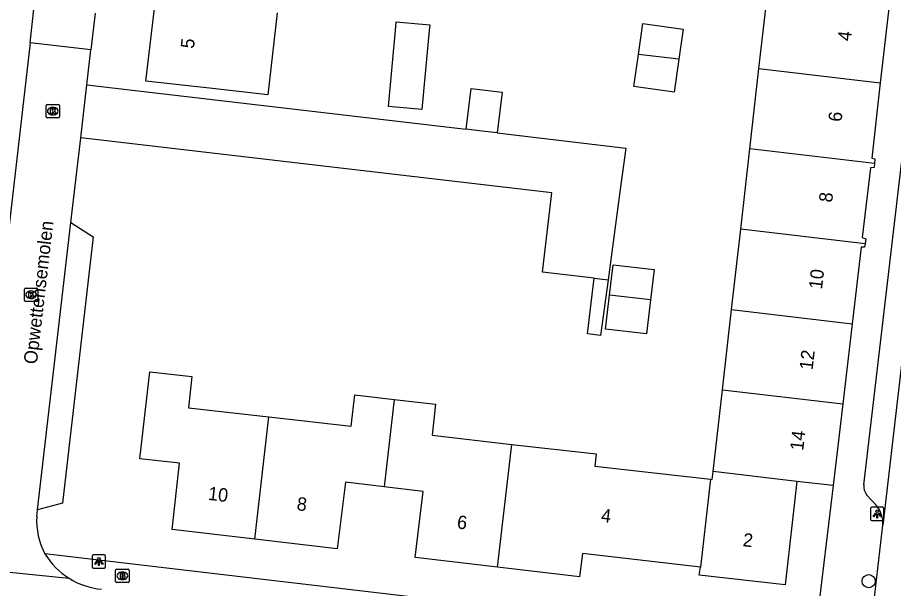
# Model space of a CAD drawing. Extents: x 161243 to 161752, y 384138 to 384885.
# Drawn here: x 161391.5 to 161457, y 384579.4 to 384622.1 of the extents above; entities that cross this region are included whole.
import ezdxf

# ---------------------------------------------------------------- set-up
doc = ezdxf.new("R2010")
doc.units = 0
for name, color, linetype in [('IMGEO_Boom', 7, 'Continuous'), ('IMGEO_Brandkraan', 7, 'Continuous'), ('IMGEO_Kolk', 7, 'Continuous'), ('IMGEO_Lichtpunt', 7, 'Continuous'), ('IMGEO_Openbare_ruimte_label', 7, 'Continuous'), ('IMGEO_Pand', 7, 'Continuous'), ('IMGEO_Pand_nummerreeks', 7, 'Continuous'), ('IMGEO_Parkeervlak_open', 7, 'Continuous'), ('IMGEO_Rijbaan_lokaal_open', 7, 'Continuous'), ('IMGEO_Voetpad_open', 7, 'Continuous')]:
    doc.layers.add(name, color=color, linetype=linetype)

msp = doc.modelspace()

# ---------------------------------------------------------------- linework, layer by layer
at = {"layer": 'IMGEO_Boom'}
msp.add_circle((161455.104, 384579.929), 0.489, dxfattribs=at)
at = {"layer": 'IMGEO_Brandkraan'}
for p, q in [((161398.807, 384579.905), (161398.807, 384580.757)), ((161398.882, 384580.831), (161399.734, 384580.831)), ((161399.295, 384580.611), (161399.32, 384580.611)), ((161399.808, 384580.757), (161399.808, 384579.905)), ((161399.318, 384580.051), (161399.293, 384580.051)), ((161399.734, 384579.831), (161398.882, 384579.831))]:
    msp.add_line(p, q, dxfattribs=at)
for points in [[(161398.807, 384579.905), (161398.807, 384580.757)], [(161398.882, 384580.831), (161399.734, 384580.831)], [(161399.155, 384580.531), (161399.155, 384580.131), (161399.368, 384580.131)], [(161399.386, 384580.531), (161399.155, 384580.531)], [(161399.808, 384580.757), (161399.808, 384579.905)], [(161399.334, 384580.45), (161399.28, 384580.45), (161399.28, 384580.374)], [(161399.28, 384580.374), (161399.333, 384580.374)], [(161399.342, 384580.298), (161399.28, 384580.298), (161399.28, 384580.217)], [(161399.28, 384580.217), (161399.342, 384580.217)], [(161399.734, 384579.831), (161398.882, 384579.831)]]:
    msp.add_lwpolyline(points, dxfattribs=at)
for centre, radius, start, end in [((161398.884, 384580.755), 0.0765, 91.55205, 178.44795), ((161398.884, 384580.755), 0.0765, 91.55205, 178.44795), ((161399.39, 384580.386), 0.145, 59.4692, 91.53667), ((161399.415, 384580.433), 0.0922, 285.51372, 58.15012), ((161399.732, 384580.755), 0.0765, 1.55205, 88.44795), ((161399.732, 384580.755), 0.0765, 1.55205, 88.44795), ((161398.884, 384579.907), 0.0765, 181.55205, 268.44795), ((161398.884, 384579.907), 0.0765, 181.55205, 268.44795), ((161399.335, 384580.412), 0.0379, 267.82845, 90.93552), ((161399.343, 384580.257), 0.0404, 269.87594, 90.50774), ((161399.374, 384580.382), 0.251, 268.66757, 293.53466), ((161399.42, 384580.241), 0.105, 301.31148, 78.98903), ((161399.732, 384579.907), 0.0765, 271.55205, 358.44795), ((161399.732, 384579.907), 0.0765, 271.55205, 358.44795)]:
    msp.add_arc(centre, radius, start, end, dxfattribs=at)
for centre, major_axis, ratio, start_param, end_param in [((161399.294, 384580.331), (-0.387, 0.002), 0.722429, 4.712389, 7.853982), ((161399.319, 384580.331), (-0.39, 0.002), 0.717154, 1.570796, 4.712389)]:
    msp.add_ellipse(centre, major_axis=major_axis, ratio=ratio, start_param=start_param, end_param=end_param, dxfattribs=at)
at = {"layer": 'IMGEO_Kolk'}
for p, q in [((161393.609, 384614.658), (161393.609, 384615.51)), ((161393.684, 384615.584), (161394.536, 384615.584)), ((161394.097, 384615.364), (161394.122, 384615.364)), ((161394.61, 384615.51), (161394.61, 384614.658)), ((161394.536, 384614.584), (161393.684, 384614.584)), ((161394.12, 384614.804), (161394.095, 384614.804)), ((161391.987, 384600.926), (161391.987, 384601.778)), ((161392.062, 384601.852), (161392.914, 384601.852)), ((161392.475, 384601.632), (161392.5, 384601.632)), ((161392.988, 384601.778), (161392.988, 384600.926)), ((161392.914, 384600.852), (161392.062, 384600.852)), ((161392.498, 384601.072), (161392.473, 384601.072))]:
    msp.add_line(p, q, dxfattribs=at)
for points in [[(161393.609, 384614.658), (161393.609, 384615.51)], [(161393.684, 384615.584), (161394.536, 384615.584)], [(161393.93, 384615.284), (161394.053, 384615.284), (161394.053, 384615.133), (161394.183, 384615.284), (161394.347, 384615.284), (161394.201, 384615.133), (161394.354, 384614.884), (161394.202, 384614.884), (161394.117, 384615.048), (161394.053, 384614.981), (161394.053, 384614.884), (161393.93, 384614.884), (161393.93, 384615.284)], [(161394.61, 384615.51), (161394.61, 384614.658)], [(161394.536, 384614.584), (161393.684, 384614.584)], [(161391.987, 384600.926), (161391.987, 384601.778)], [(161392.062, 384601.852), (161392.914, 384601.852)], [(161392.308, 384601.552), (161392.431, 384601.552), (161392.431, 384601.401), (161392.561, 384601.552), (161392.725, 384601.552), (161392.579, 384601.401), (161392.732, 384601.152), (161392.58, 384601.152), (161392.495, 384601.316), (161392.431, 384601.249), (161392.431, 384601.152), (161392.308, 384601.152), (161392.308, 384601.552)], [(161392.988, 384601.778), (161392.988, 384600.926)], [(161392.914, 384600.852), (161392.062, 384600.852)]]:
    msp.add_lwpolyline(points, dxfattribs=at)
for centre, start, end in [((161393.686, 384615.508), 91.55205, 178.44795), ((161393.686, 384615.508), 91.55205, 178.44795), ((161394.534, 384615.508), 1.55205, 88.44795), ((161394.534, 384615.508), 1.55205, 88.44795), ((161393.686, 384614.66), 181.55205, 268.44795), ((161393.686, 384614.66), 181.55205, 268.44795), ((161394.534, 384614.66), 271.55205, 358.44795), ((161394.534, 384614.66), 271.55205, 358.44795), ((161392.064, 384601.776), 91.55205, 178.44795), ((161392.064, 384601.776), 91.55205, 178.44795), ((161392.912, 384601.776), 1.55205, 88.44795), ((161392.912, 384601.776), 1.55205, 88.44795), ((161392.064, 384600.928), 181.55205, 268.44795), ((161392.064, 384600.928), 181.55205, 268.44795), ((161392.912, 384600.928), 271.55205, 358.44795), ((161392.912, 384600.928), 271.55205, 358.44795)]:
    msp.add_arc(centre, 0.0765, start, end, dxfattribs=at)
for centre, major_axis, ratio, start_param, end_param in [((161394.096, 384615.084), (-0.387, 0.002), 0.722429, 4.712389, 7.853982), ((161394.121, 384615.084), (-0.39, 0.002), 0.717154, 1.570796, 4.712389), ((161392.474, 384601.352), (-0.387, 0.002), 0.722429, 4.712389, 7.853982), ((161392.499, 384601.352), (-0.39, 0.002), 0.717154, 1.570796, 4.712389)]:
    msp.add_ellipse(centre, major_axis=major_axis, ratio=ratio, start_param=start_param, end_param=end_param, dxfattribs=at)
at = {"layer": 'IMGEO_Lichtpunt'}
for p, q in [((161455.24, 384585.357), (161455.24, 384584.55)), ((161455.24, 384585.357), (161455.24, 384584.55)), ((161456.142, 384585.452), (161455.334, 384585.452)), ((161456.142, 384585.452), (161455.334, 384585.452)), ((161456.236, 384584.55), (161456.236, 384585.357)), ((161456.236, 384584.55), (161456.236, 384585.357)), ((161455.334, 384584.456), (161456.142, 384584.456)), ((161455.334, 384584.456), (161456.142, 384584.456)), ((161397.963, 384581.901), (161397.155, 384581.901)), ((161397.963, 384581.901), (161397.155, 384581.901)), ((161397.061, 384581.806), (161397.061, 384580.999)), ((161397.061, 384581.806), (161397.061, 384580.999)), ((161398.057, 384580.999), (161398.057, 384581.806)), ((161398.057, 384580.999), (161398.057, 384581.806)), ((161397.155, 384580.905), (161397.963, 384580.905)), ((161397.155, 384580.905), (161397.963, 384580.905))]:
    msp.add_line(p, q, dxfattribs=at)
for points in [[(161455.614, 384585.021), (161455.653, 384584.993), (161455.465, 384584.731), (161455.427, 384584.758), (161455.614, 384585.021)], [(161455.716, 384584.973), (161455.763, 384584.973), (161455.763, 384584.651), (161455.716, 384584.651), (161455.716, 384584.973)], [(161455.826, 384584.993), (161455.864, 384585.02), (161456.051, 384584.758), (161456.012, 384584.73), (161455.826, 384584.993)], [(161397.435, 384581.47), (161397.474, 384581.442), (161397.286, 384581.18), (161397.248, 384581.207), (161397.435, 384581.47)], [(161397.537, 384581.422), (161397.584, 384581.422), (161397.584, 384581.1), (161397.537, 384581.1), (161397.537, 384581.422)], [(161397.647, 384581.442), (161397.685, 384581.469), (161397.872, 384581.207), (161397.833, 384581.179), (161397.647, 384581.442)]]:
    msp.add_lwpolyline(points, dxfattribs=at)
for centre in [(161455.739, 384585.155), (161397.56, 384581.604)]:
    msp.add_circle(centre, 0.0994, dxfattribs=at)
for centre, start, end in [((161455.334, 384585.357), 90, 180), ((161455.334, 384585.357), 90, 180), ((161456.142, 384585.357), 0, 90), ((161456.142, 384585.357), 0, 90), ((161455.334, 384584.55), 180, 270), ((161455.334, 384584.55), 180, 270), ((161456.142, 384584.55), 270, 0), ((161456.142, 384584.55), 270, 360), ((161397.155, 384581.806), 90, 180), ((161397.155, 384581.806), 90, 180), ((161397.963, 384581.806), 0, 90), ((161397.963, 384581.806), 0, 90), ((161397.155, 384580.999), 180, 270), ((161397.155, 384580.999), 180, 270), ((161397.963, 384580.999), 270, 0), ((161397.963, 384580.999), 270, 360)]:
    msp.add_arc(centre, 0.0946, start, end, dxfattribs=at)
at = {"layer": 'IMGEO_Pand'}
for points in [[(161446.897, 384618.268), (161447.578, 384624.274)], [(161410.875, 384622.429), (161410.179, 384616.297), (161406.04, 384616.766), (161401.071, 384617.33), (161401.757, 384623.196), (161401.735, 384623.479)], [(161456.659, 384623.201), (161455.974, 384617.196)], [(161419.21, 384615.429), (161419.753, 384621.409), (161419.786, 384621.771), (161422.285, 384621.544), (161422.247, 384621.123), (161421.709, 384615.202), (161419.21, 384615.429)], [(161437.896, 384619.331), (161438.221, 384621.627), (161441.223, 384621.202), (161440.909, 384618.975)], [(161440.909, 384618.975), (161440.558, 384616.494), (161437.555, 384616.92), (161437.896, 384619.331)], [(161440.909, 384618.975), (161437.896, 384619.331)], [(161446.216, 384612.263), (161446.897, 384618.268)], [(161446.897, 384618.268), (161455.974, 384617.196)], [(161455.974, 384617.196), (161455.331, 384611.563), (161455.572, 384611.504), (161455.534, 384611.162)], [(161425.024, 384613.724), (161425.387, 384616.773), (161427.698, 384616.498), (161427.335, 384613.449)], [(161427.335, 384613.449), (161426.205, 384613.584), (161425.024, 384613.724)], [(161445.535, 384606.257), (161446.216, 384612.263)], [(161455.534, 384611.162), (161446.216, 384612.263)], [(161455.534, 384611.162), (161455.503, 384610.877), (161455.243, 384610.845), (161454.623, 384605.64), (161454.886, 384605.544), (161454.831, 384605.159)], [(161444.854, 384600.251), (161445.535, 384606.257)], [(161454.831, 384605.159), (161445.535, 384606.257)], [(161454.831, 384605.159), (161454.795, 384604.905), (161454.55, 384604.913), (161453.874, 384599.186)], [(161435.734, 384601.328), (161436.002, 384603.592), (161439.072, 384603.23), (161438.805, 384600.965)], [(161438.805, 384600.965), (161438.505, 384598.423), (161435.434, 384598.786), (161435.734, 384601.328)], [(161438.805, 384600.965), (161435.734, 384601.328)], [(161444.173, 384594.246), (161444.854, 384600.251)], [(161444.854, 384600.251), (161453.874, 384599.186)], [(161453.874, 384599.186), (161453.165, 384593.184)], [(161409.204, 384583.067), (161403.027, 384583.786), (161403.59, 384588.758), (161400.621, 384589.08), (161401.374, 384595.587), (161404.515, 384595.231), (161404.25, 384592.895), (161410.271, 384592.212)], [(161410.271, 384592.212), (161416.421, 384591.514), (161416.686, 384593.858), (161419.64, 384593.523)], [(161443.478, 384588.118), (161444.173, 384594.246)], [(161444.173, 384594.246), (161453.165, 384593.184)], [(161419.64, 384593.523), (161418.877, 384586.981)], [(161419.64, 384593.523), (161422.727, 384593.172), (161422.462, 384590.836), (161428.424, 384590.16)], [(161453.165, 384593.184), (161452.444, 384587.078)], [(161409.204, 384583.067), (161410.271, 384592.212)], [(161427.352, 384580.978), (161428.424, 384590.16)], [(161428.424, 384590.16), (161434.733, 384589.444), (161434.63, 384588.539), (161443.269, 384587.558)], [(161443.269, 384587.558), (161443.413, 384587.542), (161443.478, 384588.118)], [(161449.745, 384587.378), (161443.478, 384588.118)], [(161418.877, 384586.981), (161415.986, 384587.333), (161415.378, 384582.349), (161409.204, 384583.067)], [(161449.745, 384587.378), (161448.852, 384579.646), (161442.442, 384580.381), (161442.522, 384580.974)], [(161443.269, 384587.558), (161442.522, 384580.974)], [(161452.444, 384587.078), (161449.745, 384587.378)], [(161427.352, 384580.978), (161421.194, 384581.698), (161421.794, 384586.626), (161418.877, 384586.981)], [(161442.522, 384580.974), (161433.704, 384581.995), (161433.494, 384580.26), (161427.352, 384580.978)]]:
    msp.add_lwpolyline(points, dxfattribs=at)
at = {"layer": 'IMGEO_Parkeervlak_open'}
msp.add_lwpolyline([(161395.453, 384606.759), (161397.13, 384605.671), (161394.834, 384585.76), (161392.961, 384585.251)], dxfattribs=at)
at = {"layer": 'IMGEO_Rijbaan_lokaal_open'}
for points in [[(161392.406, 384620.184), (161392.722, 384622.926)], [(161397.281, 384622.401), (161396.961, 384619.66)], [(161392.406, 384620.184), (161388.487, 384586.169), (161388.291, 384585.165)], [(161396.961, 384619.66), (161392.406, 384620.184)], [(161396.655, 384617.039), (161396.961, 384619.66)], [(161396.194, 384613.099), (161396.655, 384617.039)], [(161396.655, 384617.039), (161425.024, 384613.724)], [(161427.335, 384613.449), (161436.939, 384612.308), (161436.503, 384609.048), (161435.624, 384602.469)], [(161395.453, 384606.759), (161396.194, 384613.099)], [(161434.571, 384602.594), (161430.726, 384603.048), (161431.421, 384608.981), (161396.194, 384613.099)], [(161458.88, 384607.496), (161456.155, 384584.108)], [(161392.961, 384585.251), (161395.453, 384606.759)], [(161434.571, 384602.594), (161435.624, 384602.469)], [(161392.905, 384584.764), (161392.961, 384585.251)], [(161455.326, 384576.798), (161455.501, 384578.293), (161456.155, 384584.108)], [(161384.7, 384581.234), (161395.321, 384580.15)]]:
    msp.add_lwpolyline(points, dxfattribs=at)
for centre, radius, start, end in [((161398.109, 384584.461), 5.213, 176.66706, 208.45585), ((161398.291, 384584.863), 5.57, 211.20257, 237.78505), ((161398.286, 384584.86), 5.565, 237.81251, 264.42645)]:
    msp.add_arc(centre, radius, start, end, dxfattribs=at)
at = {"layer": 'IMGEO_Voetpad_open'}
for points in [[(161454.735, 384587.127), (161459.649, 384629.015)], [(161435.624, 384602.469), (161435.067, 384598.3), (161434.079, 384598.432), (161434.571, 384602.594)], [(161452.444, 384587.078), (161451.231, 384576.957)], [(161455.684, 384585.583), (161454.976, 384586.37)], [(161448.824, 384575.465), (161393.526, 384581.977)]]:
    msp.add_lwpolyline(points, dxfattribs=at)
for centre, radius, start, end in [((161455.695, 384587.016), 0.967, 173.39361, 221.92538), ((161454.163, 384584.285), 2, 354.93671, 40.48215)]:
    msp.add_arc(centre, radius, start, end, dxfattribs=at)

# ---------------------------------------------------------------- texts
at = {"layer": 'IMGEO_Openbare_ruimte_label'}
msp.add_text('Opwettensemolen', height=1, rotation=83.33704, dxfattribs=at).set_placement((161392.915, 384596.118))
at = {"layer": 'IMGEO_Pand_nummerreeks'}
for s, rotation, p in [('5', 83.36382, (161404.652, 384619.724)), ('4', 83.36549, (161453.77, 384620.283)), ('6', 83.36549, (161453.068, 384614.249)), ('8', 83.36549, (161452.366, 384608.219)), ('10', 83.36549, (161451.611, 384601.727)), ('12', 83.36549, (161450.908, 384595.687)), ('14', 83.36549, (161450.207, 384589.656)), ('10', 353.36365, (161405.679, 384586.014)), ('8', 353.36365, (161412.311, 384585.243)), ('4', 353.39537, (161435.053, 384584.375)), ('6', 353.33179, (161424.288, 384583.873)), ('2', 353.45877, (161445.658, 384582.549))]:
    msp.add_text(s, height=1, rotation=rotation, dxfattribs=at).set_placement(p)

doc.saveas('drawing.dxf')
